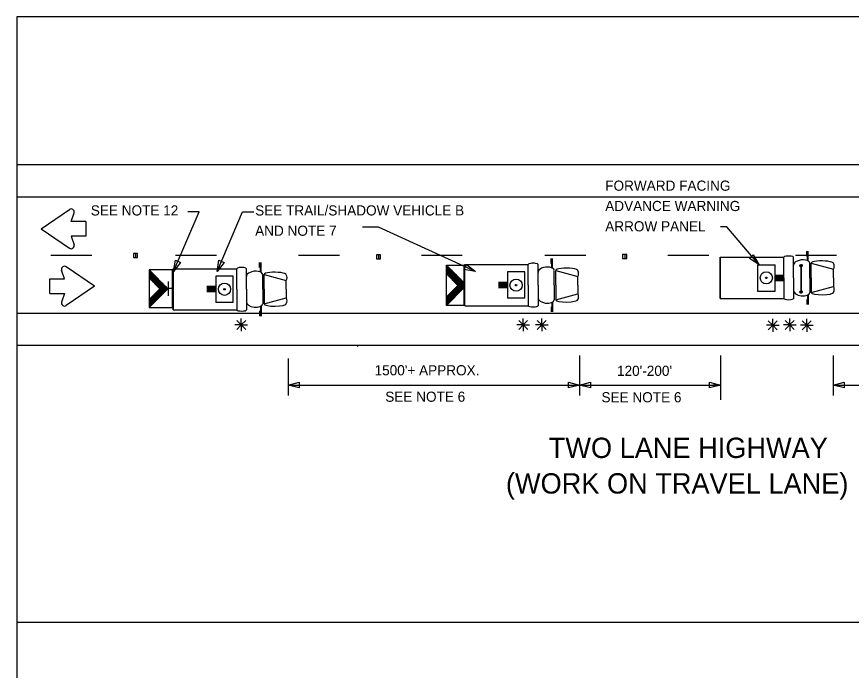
# Model space of a CAD drawing. Extents: x 1807779 to 1818251, y 673292 to 678849.
# Drawn here: x 1816600.6 to 1817093.8, y 677044 to 677429.9 of the extents above; entities that cross this region are included whole.
import ezdxf

# ---------------------------------------------------------------- set-up
doc = ezdxf.new("R2010")
doc.units = 0
for name, color, linetype in [('DSN_DRFT_Guideline-No-Plot', 7, 'Continuous'), ('DSN_RDWY_Drive', 7, 'Continuous'), ('Level 1', 7, 'Continuous')]:
    doc.layers.add(name, color=color, linetype=linetype)

msp = doc.modelspace()

# ---------------------------------------------------------------- linework, layer by layer
at = {"layer": 'DSN_DRFT_Guideline-No-Plot'}
msp.add_lwpolyline([(1816600.63, 676379.88), (1818250.63, 676379.88), (1818250.63, 677429.88), (1816600.63, 677429.88)], close=True, dxfattribs=at)
at = {"layer": 'DSN_RDWY_Drive'}
for p, q in [((1816600.9, 677342.61), (1817400.65, 677342.61)), ((1816600.9, 677323.48), (1817400.65, 677323.48)), ((1816615.16, 677304.65), (1816631.83, 677316.09)), ((1816632.88, 677309.02), (1816634.51, 677314.09)), ((1816641.56, 677309.02), (1816632.88, 677309.02)), ((1816641.56, 677309.02), (1816641.56, 677300.29)), ((1816615.16, 677304.65), (1816631.83, 677293.22)), ((1816641.56, 677300.29), (1816632.88, 677300.29)), ((1816632.88, 677300.29), (1816634.51, 677295.21)), ((1816669.59, 677290.09), (1816669.58, 677287.66)), ((1816672.01, 677290.09), (1816669.59, 677290.09)), ((1816670.81, 677290.09), (1816670.8, 677287.66)), ((1816672.01, 677287.66), (1816672.01, 677290.09)), ((1816813.27, 677289.35), (1816813.26, 677286.92)), ((1816815.69, 677289.35), (1816813.27, 677289.35)), ((1816814.48, 677289.35), (1816814.48, 677286.92)), ((1816815.69, 677286.92), (1816815.69, 677289.35)), ((1816958.71, 677289.49), (1816958.7, 677287.06)), ((1816961.13, 677289.49), (1816958.71, 677289.49)), ((1816959.92, 677289.49), (1816959.92, 677287.06)), ((1816961.13, 677287.06), (1816961.13, 677289.49)), ((1817067.48, 677288.54), (1817067.48, 677291.5)), ((1817067.95, 677285.68), (1817067.95, 677291.5)), ((1817068.35, 677285.68), (1817068.35, 677291.5)), ((1816669.58, 677287.66), (1816672.01, 677287.66)), ((1816744.15, 677281.83), (1816744.15, 677284.8)), ((1816744.62, 677278.98), (1816744.62, 677284.8)), ((1816745.02, 677278.98), (1816745.02, 677284.8)), ((1816813.26, 677286.92), (1816815.69, 677286.92)), ((1816854.53, 677283.23), (1816864.89, 677272.88)), ((1816865.4, 677283.51), (1816902.94, 677283.51)), ((1816865.4, 677259.26), (1816865.4, 677283.51)), ((1816902.94, 677271.39), (1816902.94, 677283.51)), ((1816908.7, 677271.39), (1816908.7, 677283.51)), ((1816916.45, 677284.24), (1816916.45, 677287.21)), ((1816916.92, 677281.38), (1816916.92, 677287.21)), ((1816917.32, 677281.38), (1816917.32, 677287.21)), ((1816958.7, 677287.06), (1816961.13, 677287.06)), ((1817016.43, 677287.81), (1817053.97, 677287.81)), ((1817016.43, 677263.55), (1817016.43, 677287.81)), ((1817016.43, 677287.81), (1817016.43, 677263.56)), ((1817038.48, 677283.45), (1817048.74, 677283.45)), ((1817038.48, 677283.45), (1817038.48, 677267.92)), ((1817048.74, 677267.92), (1817048.74, 677283.45)), ((1817053.97, 677275.68), (1817053.97, 677287.81)), ((1817059.73, 677275.68), (1817059.73, 677287.81)), ((1817063.39, 677283.06), (1817063.39, 677283.06)), ((1817064.27, 677283.56), (1817064.27, 677283.56)), ((1817069.36, 677275.68), (1817069.36, 677284.42)), ((1817070.16, 677284.42), (1817083.29, 677280.83)), ((1817070.16, 677275.68), (1817070.16, 677284.42)), ((1816628.84, 677275.16), (1816627.21, 677280.23)), ((1816646.56, 677270.79), (1816629.89, 677282.23)), ((1816678.83, 677280.47), (1816690.02, 677269.3)), ((1816693.1, 677281.11), (1816730.64, 677281.11)), ((1816693.1, 677256.85), (1816693.1, 677281.11)), ((1816693.1, 677281.11), (1816693.1, 677256.86)), ((1816730.64, 677268.98), (1816730.64, 677281.11)), ((1816736.39, 677268.98), (1816736.39, 677281.11)), ((1816854.53, 677278.05), (1816861.36, 677271.25)), ((1816900.88, 677279.15), (1816890.61, 677279.15)), ((1816890.61, 677279.15), (1816890.61, 677263.62)), ((1816900.88, 677263.62), (1816900.88, 677279.15)), ((1816918.33, 677271.39), (1816918.33, 677280.12)), ((1816919.13, 677280.12), (1816932.26, 677276.53)), ((1816919.13, 677271.39), (1816919.13, 677280.12)), ((1817064.01, 677282.71), (1817064.01, 677267.65)), ((1817064.05, 677282.71), (1817064.05, 677267.65)), ((1817064.1, 677282.71), (1817064.1, 677267.65)), ((1817064.18, 677282.71), (1817064.18, 677267.65)), ((1817064.29, 677282.71), (1817064.29, 677267.65)), ((1817083.29, 677275.68), (1817083.29, 677280.83)), ((1816620.17, 677266.43), (1816620.17, 677275.16)), ((1816620.17, 677275.16), (1816628.84, 677275.16)), ((1816678.83, 677275.62), (1816685.24, 677269.23)), ((1816690.39, 677265.09), (1816690.39, 677273.5)), ((1816728.57, 677276.74), (1816718.31, 677276.74)), ((1816718.31, 677276.74), (1816718.31, 677261.22)), ((1816728.57, 677261.22), (1816728.57, 677276.74)), ((1816746.03, 677268.98), (1816746.03, 677277.72)), ((1816746.83, 677277.72), (1816759.96, 677274.13)), ((1816746.83, 677268.98), (1816746.83, 677277.72)), ((1816759.96, 677268.98), (1816759.96, 677274.13)), ((1816932.26, 677271.39), (1816932.26, 677276.53)), ((1817048.74, 677277.24), (1817053.97, 677277.24)), ((1817048.74, 677276.46), (1817053.97, 677276.46)), ((1817048.74, 677275.68), (1817053.97, 677275.68)), ((1817048.74, 677274.91), (1817053.97, 677274.91)), ((1817048.74, 677274.13), (1817053.97, 677274.13)), ((1817053.97, 677275.68), (1817053.97, 677263.56)), ((1817059.73, 677275.68), (1817059.73, 677263.56)), ((1817069.36, 677275.68), (1817069.36, 677266.95)), ((1817070.16, 677275.68), (1817070.16, 677266.95)), ((1817083.29, 677275.68), (1817083.29, 677270.54)), ((1816646.56, 677270.79), (1816629.89, 677259.36)), ((1816678.83, 677262.84), (1816685.24, 677269.23)), ((1816678.9, 677258.17), (1816690.02, 677269.3)), ((1816692.73, 677269.49), (1816690.32, 677269.49)), ((1816718.31, 677270.53), (1816713.08, 677270.53)), ((1816718.31, 677269.76), (1816713.08, 677269.76)), ((1816718.31, 677268.98), (1816713.08, 677268.98)), ((1816718.31, 677268.2), (1816713.08, 677268.2)), ((1816730.64, 677268.98), (1816730.64, 677256.86)), ((1816736.39, 677268.98), (1816736.39, 677256.86)), ((1816746.03, 677268.98), (1816746.03, 677260.25)), ((1816746.83, 677268.98), (1816746.83, 677260.25)), ((1816759.96, 677268.98), (1816759.96, 677263.83)), ((1816854.53, 677264.43), (1816861.36, 677271.25)), ((1816854.59, 677259.45), (1816864.84, 677269.7)), ((1816890.61, 677272.94), (1816885.39, 677272.94)), ((1816890.61, 677272.16), (1816885.39, 677272.16)), ((1816890.61, 677271.39), (1816885.39, 677271.39)), ((1816890.61, 677270.61), (1816885.39, 677270.61)), ((1816890.61, 677269.83), (1816885.39, 677269.83)), ((1816902.94, 677271.39), (1816902.94, 677259.26)), ((1816908.7, 677271.39), (1816908.7, 677259.26)), ((1816918.33, 677271.39), (1816918.33, 677262.65)), ((1816919.13, 677271.39), (1816919.13, 677262.65)), ((1816932.26, 677271.39), (1816932.26, 677266.24)), ((1817070.16, 677266.95), (1817083.29, 677270.54)), ((1816620.17, 677266.43), (1816628.84, 677266.43)), ((1816628.84, 677266.43), (1816627.21, 677261.36)), ((1816718.31, 677267.43), (1816713.08, 677267.43)), ((1816746.83, 677260.25), (1816759.96, 677263.83)), ((1816900.88, 677263.62), (1816890.61, 677263.62)), ((1816919.13, 677262.65), (1816932.26, 677266.24)), ((1817016.43, 677263.56), (1817053.97, 677263.56)), ((1817038.48, 677267.92), (1817048.74, 677267.92)), ((1817063.44, 677267.52), (1817063.44, 677267.52)), ((1817064.31, 677268.03), (1817064.31, 677268.03)), ((1817067.95, 677265.69), (1817067.95, 677259.86)), ((1817068.35, 677265.69), (1817068.35, 677259.86)), ((1816728.57, 677261.22), (1816718.31, 677261.22)), ((1816744.62, 677258.98), (1816744.62, 677253.16)), ((1816745.02, 677258.98), (1816745.02, 677253.16)), ((1816865.4, 677259.26), (1816902.94, 677259.26)), ((1816916.45, 677258.53), (1816916.45, 677255.56)), ((1816916.92, 677261.39), (1816916.92, 677255.56)), ((1816917.32, 677261.39), (1816917.32, 677255.56)), ((1817067.48, 677262.83), (1817067.48, 677259.86)), ((1816600.9, 677254.79), (1817400.65, 677254.79)), ((1816693.1, 677256.86), (1816730.64, 677256.86)), ((1816744.15, 677256.13), (1816744.15, 677253.16)), ((1816733.35, 677247.91), (1816730.69, 677250.57)), ((1816733.28, 677247.86), (1816735.95, 677250.52)), ((1816733.35, 677247.91), (1816733.35, 677251.68)), ((1816899.94, 677247.91), (1816897.28, 677250.57)), ((1816899.88, 677247.86), (1816902.54, 677250.52)), ((1816899.94, 677247.91), (1816899.94, 677251.68)), ((1816910.92, 677247.91), (1816908.26, 677250.57)), ((1816910.86, 677247.86), (1816913.52, 677250.52)), ((1816910.92, 677247.91), (1816910.92, 677251.68)), ((1817047.44, 677247.67), (1817044.78, 677250.33)), ((1817047.38, 677247.62), (1817050.04, 677250.28)), ((1817047.44, 677247.67), (1817047.44, 677251.44)), ((1817057.47, 677247.91), (1817054.81, 677250.57)), ((1817057.4, 677247.86), (1817060.07, 677250.52)), ((1817057.47, 677247.91), (1817057.47, 677251.68)), ((1817067.49, 677247.67), (1817064.83, 677250.33)), ((1817067.43, 677247.62), (1817070.09, 677250.28)), ((1817067.49, 677247.67), (1817067.49, 677251.44)), ((1816733.35, 677247.91), (1816729.58, 677247.91)), ((1816733.35, 677247.91), (1816730.69, 677245.25)), ((1816733.35, 677247.91), (1816736.01, 677245.25)), ((1816733.35, 677247.91), (1816733.35, 677244.15)), ((1816733.35, 677247.91), (1816737.11, 677247.91)), ((1816899.94, 677247.91), (1816896.18, 677247.91)), ((1816899.94, 677247.91), (1816897.28, 677245.25)), ((1816899.94, 677247.91), (1816902.6, 677245.25)), ((1816899.94, 677247.91), (1816899.94, 677244.15)), ((1816899.94, 677247.91), (1816903.7, 677247.91)), ((1816910.92, 677247.91), (1816907.16, 677247.91)), ((1816910.92, 677247.91), (1816908.26, 677245.25)), ((1816910.92, 677247.91), (1816913.58, 677245.25)), ((1816910.92, 677247.91), (1816910.92, 677244.15)), ((1816910.92, 677247.91), (1816914.68, 677247.91)), ((1817047.44, 677247.67), (1817043.68, 677247.67)), ((1817047.44, 677247.67), (1817044.78, 677245.01)), ((1817047.44, 677247.67), (1817050.1, 677245.01)), ((1817047.44, 677247.67), (1817047.44, 677243.91)), ((1817047.44, 677247.67), (1817051.2, 677247.67)), ((1817057.47, 677247.91), (1817053.7, 677247.91)), ((1817057.47, 677247.91), (1817054.81, 677245.25)), ((1817057.47, 677247.91), (1817060.13, 677245.25)), ((1817057.47, 677247.91), (1817057.47, 677244.15)), ((1817057.47, 677247.91), (1817061.23, 677247.91)), ((1817067.49, 677247.67), (1817063.73, 677247.67)), ((1817067.49, 677247.67), (1817064.83, 677245.01)), ((1817067.49, 677247.67), (1817070.15, 677245.01)), ((1817067.49, 677247.67), (1817067.49, 677243.91)), ((1817067.49, 677247.67), (1817071.25, 677247.67)), ((1816600.9, 677235.91), (1817400.65, 677235.91)), ((1816802.37, 677235.31), (1816801.89, 677235.31)), ((1816933.3, 677229.85), (1816933.3, 677206.32)), ((1817016.59, 677229.85), (1817016.59, 677203.67)), ((1817083.18, 677229.85), (1817083.18, 677206.32)), ((1816761.03, 677228.11), (1816761.03, 677206.32)), ((1816761.03, 677212.38), (1816933.3, 677212.38)), ((1816761.03, 677212.38), (1816766.8, 677212.38)), ((1816933.3, 677212.38), (1816932.14, 677212.38)), ((1816933.3, 677212.38), (1816937.84, 677212.38)), ((1816933.3, 677212.38), (1817016.59, 677212.38)), ((1817016.59, 677212.38), (1817012.07, 677212.38)), ((1817083.18, 677212.38), (1817087.72, 677212.38)), ((1817083.27, 677212.38), (1817166.56, 677212.38)), ((1816600.9, 677072.4), (1817400.95, 677072.4))]:
    msp.add_line(p, q, dxfattribs=at)
for points in [[(1817039.28, 677283.59), (1817020.19, 677305.76), (1817016.55, 677305.76)], [(1816620.74, 677289.03), (1816645, 677289.03)], [(1816694.38, 677289.03), (1816718.64, 677289.03)], [(1816767.14, 677289.03), (1816791.39, 677289.03)], [(1816839.89, 677289.03), (1816863.85, 677289.03)], [(1816912.65, 677289.03), (1816936.9, 677289.03)], [(1816985.4, 677289.03), (1817009.66, 677289.03)], [(1817060.9, 677289.03), (1817085.15, 677289.03)], [(1817063.39, 677283.06), (1817063.88, 677282.21)], [(1817063.45, 677283.24), (1817064.07, 677282.17)], [(1817063.54, 677283.37), (1817064.23, 677282.19)], [(1817063.65, 677283.47), (1817064.37, 677282.23)], [(1817063.77, 677283.56), (1817064.5, 677282.3)], [(1817063.92, 677283.6), (1817064.61, 677282.4)], [(1817064.07, 677283.63), (1817064.71, 677282.52)], [(1817064.25, 677283.61), (1817064.78, 677282.69)], [(1817064.46, 677283.53), (1817064.82, 677282.92)], [(1816678.83, 677279.94), (1816684.74, 677269.73)], [(1816678.83, 677279.07), (1816683.57, 677270.87)], [(1816678.83, 677278.19), (1816682.4, 677272.01)], [(1816679.33, 677279.98), (1816687.14, 677266.43)], [(1816680.53, 677278.77), (1816687.47, 677266.75)], [(1816854.53, 677282.68), (1816860.82, 677271.78)], [(1816854.53, 677281.74), (1816859.58, 677272.99)], [(1816854.53, 677280.8), (1816858.33, 677274.21)], [(1816854.53, 677279.86), (1816857.09, 677275.44)], [(1816854.53, 677278.92), (1816855.84, 677276.66)], [(1816855.06, 677282.71), (1816863.39, 677268.27)], [(1816856.34, 677281.42), (1816863.74, 677268.61)], [(1816857.62, 677280.15), (1816864.08, 677268.95)], [(1816858.9, 677278.87), (1816864.42, 677269.29)], [(1817063.37, 677282.79), (1817063.64, 677282.34)], [(1816678.83, 677277.31), (1816681.23, 677273.16)], [(1816678.83, 677276.43), (1816680.06, 677274.31)], [(1816678.83, 677275.55), (1816678.9, 677275.45)], [(1816681.72, 677277.58), (1816687.79, 677267.08)], [(1816682.93, 677276.38), (1816688.11, 677267.39)], [(1816684.12, 677275.18), (1816688.43, 677267.72)], [(1816685.32, 677273.98), (1816688.77, 677268.02)], [(1816854.53, 677277.99), (1816854.59, 677277.88)], [(1816860.17, 677277.59), (1816864.77, 677269.63)], [(1816861.45, 677276.31), (1816864.85, 677270.43)], [(1816862.73, 677275.04), (1816864.87, 677271.35)], [(1816864.01, 677273.77), (1816864.88, 677272.25)], [(1816684.46, 677268.45), (1816686.18, 677265.47)], [(1816684.77, 677268.78), (1816686.51, 677265.79)], [(1816685.1, 677269.1), (1816686.83, 677266.11)], [(1816686.52, 677272.78), (1816689.1, 677268.33)], [(1816687.72, 677271.59), (1816689.39, 677268.69)], [(1816688.83, 677270.5), (1816689.69, 677269)], [(1816858.46, 677268.36), (1816860.3, 677265.19)], [(1816858.81, 677268.7), (1816860.65, 677265.53)], [(1816859.15, 677269.05), (1816860.99, 677265.87)], [(1816859.5, 677269.39), (1816861.33, 677266.21)], [(1816859.84, 677269.73), (1816861.67, 677266.55)], [(1816860.18, 677270.08), (1816862.02, 677266.9)], [(1816860.53, 677270.42), (1816862.36, 677267.24)], [(1816860.87, 677270.76), (1816862.71, 677267.58)], [(1816861.21, 677271.1), (1816863.05, 677267.92)], [(1816679.31, 677263.31), (1816681.02, 677260.34)], [(1816679.63, 677263.63), (1816681.34, 677260.66)], [(1816679.95, 677263.96), (1816681.67, 677260.98)], [(1816680.27, 677264.27), (1816681.99, 677261.31)], [(1816680.59, 677264.59), (1816682.31, 677261.62)], [(1816680.91, 677264.91), (1816682.63, 677261.94)], [(1816681.24, 677265.24), (1816682.96, 677262.26)], [(1816681.56, 677265.56), (1816683.28, 677262.58)], [(1816681.88, 677265.88), (1816683.6, 677262.91)], [(1816682.2, 677266.21), (1816683.92, 677263.23)], [(1816682.52, 677266.52), (1816684.24, 677263.55)], [(1816682.85, 677266.85), (1816684.57, 677263.86)], [(1816683.17, 677267.17), (1816684.89, 677264.19)], [(1816683.49, 677267.48), (1816685.21, 677264.51)], [(1816683.81, 677267.81), (1816685.54, 677264.83)], [(1816684.13, 677268.13), (1816685.86, 677265.15)], [(1816854.53, 677263.93), (1816856.18, 677261.08)], [(1816854.69, 677264.59), (1816856.51, 677261.43)], [(1816855.04, 677264.93), (1816856.86, 677261.76)], [(1816855.37, 677265.27), (1816857.2, 677262.11)], [(1816855.72, 677265.62), (1816857.55, 677262.45)], [(1816856.06, 677265.96), (1816857.89, 677262.8)], [(1816856.41, 677266.3), (1816858.24, 677263.13)], [(1816856.75, 677266.64), (1816858.58, 677263.48)], [(1816857.1, 677266.99), (1816858.92, 677263.82)], [(1816857.44, 677267.33), (1816859.27, 677264.16)], [(1816857.78, 677267.68), (1816859.61, 677264.5)], [(1816858.12, 677268.02), (1816859.96, 677264.84)], [(1817063.42, 677267.26), (1817063.68, 677266.8)], [(1817063.44, 677267.52), (1817063.92, 677266.68)], [(1817063.5, 677267.71), (1817064.11, 677266.64)], [(1817063.59, 677267.84), (1817064.27, 677266.66)], [(1817063.69, 677267.94), (1817064.41, 677266.7)], [(1817063.81, 677268.02), (1817064.54, 677266.77)], [(1817063.96, 677268.06), (1817064.65, 677266.86)], [(1817064.11, 677268.1), (1817064.75, 677266.99)], [(1817064.29, 677268.08), (1817064.82, 677267.15)], [(1817064.51, 677268), (1817064.86, 677267.38)], [(1816678.83, 677262.36), (1816680.38, 677259.7)], [(1816678.83, 677261.48), (1816680.05, 677259.38)], [(1816678.83, 677260.6), (1816679.73, 677259.06)], [(1816678.83, 677259.72), (1816679.41, 677258.74)], [(1816678.83, 677258.84), (1816679.08, 677258.42)], [(1816678.98, 677262.99), (1816680.7, 677260.03)], [(1816854.53, 677262.99), (1816855.83, 677260.74)], [(1816854.53, 677262.04), (1816855.49, 677260.4)], [(1816854.53, 677261.11), (1816855.14, 677260.05)], [(1816854.53, 677260.17), (1816854.8, 677259.72)]]:
    msp.add_lwpolyline(points, dxfattribs=at)
for points in [[(1817035.9, 677289.37), (1817039.28, 677283.59), (1817033.58, 677287.1)], [(1816697.43, 677284.82), (1816693.38, 677279.48), (1816694.44, 677286.1)], [(1816723.15, 677284.82), (1816719.11, 677279.48), (1816720.16, 677286.1)], [(1816864.92, 677259.45), (1816854.53, 677259.45), (1816854.53, 677283.23), (1816864.92, 677283.23)], [(1816866.41, 677283.65), (1816871.66, 677279.48), (1816865.07, 677280.69)], [(1816678.83, 677280.47), (1816678.83, 677258.16), (1816692.77, 677258.16), (1816692.77, 677280.47)], [(1816767.53, 677210.76), (1816761.03, 677212.38), (1816767.53, 677214.01)], [(1816926.8, 677214.01), (1816933.3, 677212.38), (1816926.8, 677210.76)], [(1816939.8, 677210.76), (1816933.3, 677212.38), (1816939.8, 677214.01)], [(1817010.09, 677214.01), (1817016.59, 677212.38), (1817010.09, 677210.76)], [(1817089.68, 677210.76), (1817083.18, 677212.38), (1817089.68, 677214.01)]]:
    msp.add_lwpolyline(points, close=True, dxfattribs=at)
for centre, radius in [((1817064.09, 677282.91), 0.728), ((1817043.61, 677275.69), 3.62), ((1816895.75, 677271.39), 3.62), ((1817043.61, 677275.69), 0.451), ((1816723.44, 677268.98), 3.62), ((1816723.44, 677268.98), 0.451), ((1816895.75, 677271.39), 0.451), ((1817064.13, 677267.37), 0.728)]:
    msp.add_circle(centre, radius, dxfattribs=at)
for centre, radius, start, end in [((1816632.83, 677314.63), 1.77, 342.1824, 124.4455), ((1816632.83, 677294.67), 1.77, 235.5545, 17.8176), ((1817080.08, 677282.55), 3.64, 331.8801, 28.1199), ((1816628.89, 677280.77), 1.77, 55.5545, 197.8176), ((1816929.05, 677278.25), 3.64, 331.8801, 28.1199), ((1816756.75, 677275.84), 3.64, 331.8801, 28.1199), ((1817080.08, 677268.82), 3.64, 331.8801, 28.1199), ((1816756.75, 677262.12), 3.64, 331.8801, 28.1199), ((1816929.05, 677264.52), 3.64, 331.8801, 28.1199), ((1816628.89, 677260.82), 1.77, 162.1824, 304.4455)]:
    msp.add_arc(centre, radius, start, end, dxfattribs=at)
for centre, major_axis, ratio, start_param, end_param in [((1817056.85, 677287.81), (2.88, 0), 0.269913, 0, 3.141593), ((1816905.82, 677283.51), (2.88, 0), 0.269913, 0, 3.141593), ((1817064.54, 677283.82), (4.82, 0.6), 0.503092, 0, 3.141593), ((1817076.73, 677284.35), (6.56, -0.08), 0.2034, 0, 3.141593), ((1816733.52, 677281.1), (2.88, 0), 0.269913, 0, 3.141593), ((1816741.21, 677277.12), (4.82, 0.6), 0.503092, 0, 3.141593), ((1816753.39, 677277.64), (6.56, -0.08), 0.2034, 0, 3.141593), ((1816913.51, 677279.53), (4.82, 0.6), 0.503092, 0, 3.141593), ((1816925.7, 677280.05), (6.56, -0.08), 0.2034, 0, 3.141593), ((1816913.51, 677263.25), (4.82, -0.6), 0.503092, 3.141593, 6.283185), ((1817056.85, 677263.56), (2.88, 0), 0.269913, 3.141593, 6.283185), ((1817064.54, 677267.55), (4.82, -0.6), 0.503092, 3.141593, 6.283185), ((1817076.73, 677267.03), (6.56, 0.08), 0.2034, 3.141593, 6.283185), ((1816741.21, 677260.84), (4.82, -0.6), 0.503092, 3.141593, 6.283185), ((1816753.39, 677260.32), (6.56, 0.08), 0.2034, 3.141593, 6.283185), ((1816905.82, 677259.26), (2.88, 0), 0.269913, 3.141593, 6.283185), ((1816925.7, 677262.73), (6.56, 0.08), 0.2034, 3.141593, 6.283185), ((1816733.52, 677256.85), (2.88, 0), 0.269913, 3.141593, 6.283185)]:
    msp.add_ellipse(centre, major_axis=major_axis, ratio=ratio, start_param=start_param, end_param=end_param, dxfattribs=at)
at = {"layer": 'Level 1'}
for points in [[(1816693.38, 677279.48), (1816708.43, 677314.74), (1816701.74, 677314.74)], [(1816719.11, 677279.48), (1816734.15, 677314.74), (1816740.84, 677314.74)], [(1816871.66, 677279.48), (1816814.4, 677305.54), (1816805.06, 677305.54)]]:
    msp.add_lwpolyline(points, dxfattribs=at)

# ---------------------------------------------------------------- texts
at = {"layer": 'DSN_RDWY_Drive'}
for s, height, p in [('FORWARD FACING', 6, (1816948.42, 677327.12)), ('SEE NOTE 12 ', 6, (1816644.41, 677312.51)), ('SEE TRAIL/SHADOW VEHICLE B', 6, (1816741.54, 677312.51)), ('ADVANCE WARNING ', 6, (1816948.42, 677315.12)), ('ARROW PANEL', 6, (1816948.42, 677303.12)), ('AND NOTE 7 ', 6, (1816741.54, 677300.51)), ("1500'+ APPROX.", 6, (1816812.11, 677218.13)), ("120'-200'", 6, (1816955.38, 677217.8)), ('SEE NOTE 6', 6, (1816818.42, 677202.51)), ('SEE NOTE 6', 6, (1816946.2, 677202.19)), ('TWO LANE HIGHWAY', 12, (1816915.05, 677169.33)), ('(WORK ON TRAVEL LANE)', 12, (1816889.73, 677148.33))]:
    msp.add_text(s, height=height, dxfattribs=at).set_placement(p)

doc.saveas('drawing.dxf')
